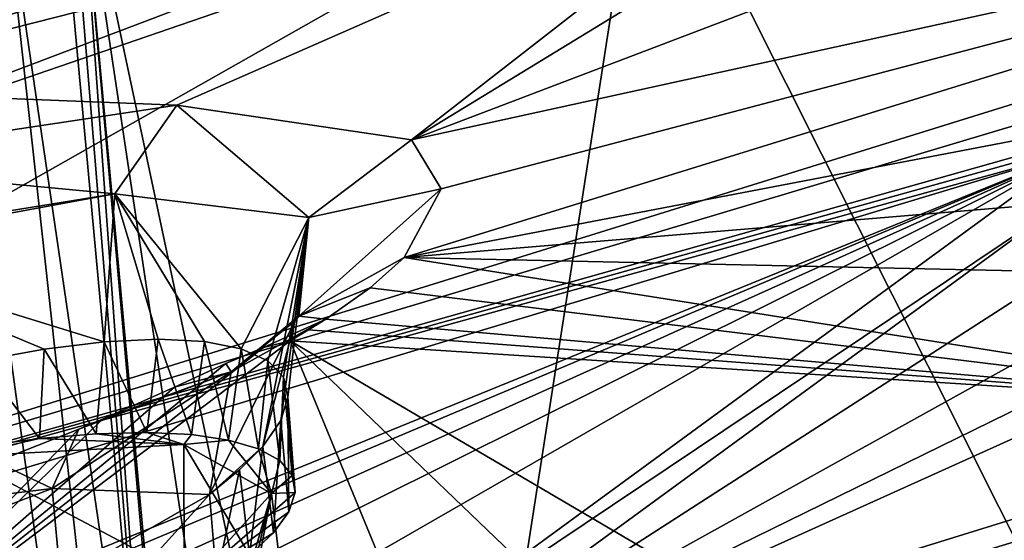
# Model space of a CAD drawing. Header units: metres. Extents: x -147 to 294, y -23 to 81.
# Tile 645 of 656: x 263.85 to 268.65, y 20.3 to 22.83. Entities that reach past the tile are written whole.
import ezdxf

# ---------------------------------------------------------------- set-up
doc = ezdxf.new("R2010")
doc.units = ezdxf.units.M
doc.layers.add('solid_AVA_153', color=7, linetype='CONTINUOUS')

msp = doc.modelspace()

# ---------------------------------------------------------------- linework, layer by layer
at = {"layer": 'solid_AVA_153'}
for points in [[(269.839508, 22.78021, 188.959213), (266.184479, 23.344116, 184.17128), (275.073944, 26.893671, 181.479767)], [(266.891571, 23.903015, 265.089081), (274.224762, 25.604277, 261.007599), (272.774292, 12.198071, 259.966278)], [(273.298553, 25.552353, 267.087738), (264.135406, 23.715706, 270.839142), (266.333405, 13.36541, 267.465149)], [(273.298553, 25.552353, 267.087738), (266.333405, 13.36541, 267.465149), (274.871796, 15.161433, 263.687531)], [(258.883759, 21.690151, 191.341583), (268.044373, 24.490164, 189.847351), (259.088226, 22.648216, 188.394867)], [(267.933838, 24.39139, 190.064087), (268.044373, 24.490164, 189.847351), (258.883759, 21.690151, 191.341583)], [(268.044373, 24.490164, 189.847351), (258.893951, 23.230223, 186.450562), (259.088226, 22.648216, 188.394867)], [(267.843414, 24.297905, 190.284912), (267.933838, 24.39139, 190.064087), (258.883759, 21.690151, 191.341583)], [(267.758575, 24.187683, 190.566498), (267.843414, 24.297905, 190.284912), (258.883759, 21.690151, 191.341583)], [(267.703278, 24.083656, 190.856491), (267.758575, 24.187683, 190.566498), (258.883759, 21.690151, 191.341583)], [(262.637115, 22.495651, 191.669479), (267.703278, 24.083656, 190.856491), (258.883759, 21.690151, 191.341583)], [(267.738251, 23.789549, 191.858261), (267.703278, 24.083656, 190.856491), (262.637115, 22.495651, 191.669479)], [(266.891571, 23.903015, 265.089081), (264.811951, 10.554572, 263.353302), (263.438324, 23.300636, 266.270386)], [(266.891571, 23.903015, 265.089081), (272.774292, 12.198071, 259.966278), (264.811951, 10.554572, 263.353302)], [(264.611053, 22.416746, 193.630249), (267.738251, 23.789549, 191.858261), (262.637115, 22.495651, 191.669479)], [(264.611053, 22.416746, 193.630249), (265.756775, 22.24744, 195.237427), (267.738251, 23.789549, 191.858261)], [(265.756775, 22.24744, 195.237427), (268.013641, 23.626305, 192.656555), (267.738251, 23.789549, 191.858261)], [(264.521393, 18.387419, 269.463074), (264.031616, 23.701443, 270.866974), (263.750458, 23.655033, 270.940002)], [(264.084015, 23.708515, 270.852905), (264.031616, 23.701443, 270.866974), (264.521393, 18.387419, 269.463074)], [(264.084015, 23.708515, 270.852905), (264.521393, 18.387419, 269.463074), (264.135406, 23.715706, 270.839142)], [(264.624603, 18.403021, 269.434723), (264.135406, 23.715706, 270.839142), (264.521393, 18.387419, 269.463074)], [(264.135406, 23.715706, 270.839142), (265.708221, 13.256373, 267.646484), (266.333405, 13.36541, 267.465149)], [(264.135406, 23.715706, 270.839142), (265.080933, 13.149952, 267.816833), (265.708221, 13.256373, 267.646484)], [(264.624603, 18.403021, 269.434723), (265.080933, 13.149952, 267.816833), (264.135406, 23.715706, 270.839142)], [(264.907288, 13.120273, 267.862946), (263.750458, 23.655033, 270.940002), (263.469086, 23.608601, 271.012054)], [(264.907288, 13.120273, 267.862946), (264.521393, 18.387419, 269.463074), (263.750458, 23.655033, 270.940002)], [(250.906952, 11.006205, 270.554932), (264.907288, 13.120273, 267.862946), (263.469086, 23.608601, 271.012054)], [(265.900879, 22.009106, 196.193085), (265.72113, 21.674335, 197.194031), (271.95636, 23.607012, 196.610031)], [(271.595459, 22.799112, 199.07074), (271.95636, 23.607012, 196.610031), (265.72113, 21.674335, 197.194031)], [(265.756775, 22.24744, 195.237427), (269.239166, 23.574642, 193.993942), (268.013641, 23.626305, 192.656555)], [(265.756775, 22.24744, 195.237427), (271.95636, 23.607012, 196.610031), (269.239166, 23.574642, 193.993942)], [(265.756775, 22.24744, 195.237427), (265.900879, 22.009106, 196.193085), (271.95636, 23.607012, 196.610031)], [(259.543182, 19.582916, 190.675995), (262.318481, 22.016523, 185.119232), (266.184479, 23.344116, 184.17128)], [(269.839508, 22.78021, 188.959213), (259.543182, 19.582916, 190.675995), (266.184479, 23.344116, 184.17128)], [(265.00885, 23.035645, 184.156921), (266.184479, 23.344116, 184.17128), (262.318481, 22.016523, 185.119232)], [(262.818268, 23.203209, 266.442444), (263.438324, 23.300636, 266.270386), (264.193848, 10.449084, 263.523285)], [(263.438324, 23.300636, 266.270386), (264.811951, 10.554572, 263.353302), (264.193848, 10.449084, 263.523285)], [(262.818268, 23.203209, 266.442444), (264.193848, 10.449084, 263.523285), (263.573669, 10.345007, 263.686401)], [(263.229004, 23.140499, 182.521545), (263.88205, 22.951876, 183.546082), (262.318481, 22.016523, 185.119232)], [(263.88205, 22.951876, 183.546082), (265.00885, 23.035645, 184.156921), (262.318481, 22.016523, 185.119232)], [(269.378174, 22.520929, 189.369202), (259.543182, 19.582916, 190.675995), (269.839508, 22.78021, 188.959213)], [(270.523407, 22.074211, 200.538605), (271.595459, 22.799112, 199.07074), (265.72113, 21.674335, 197.194031)], [(269.060028, 22.26753, 189.898773), (259.543182, 19.582916, 190.675995), (269.378174, 22.520929, 189.369202)], [(262.729248, 22.134155, 192.958191), (264.611053, 22.416746, 193.630249), (262.637115, 22.495651, 191.669479)], [(264.309265, 21.984245, 194.035324), (264.611053, 22.416746, 193.630249), (262.729248, 22.134155, 192.958191)], [(264.309265, 21.984245, 194.035324), (265.256104, 21.868755, 195.34407), (264.611053, 22.416746, 193.630249)], [(265.256104, 21.868755, 195.34407), (265.756775, 22.24744, 195.237427), (264.611053, 22.416746, 193.630249)], [(269.024414, 22.228983, 189.99176), (259.543182, 19.582916, 190.675995), (269.060028, 22.26753, 189.898773)], [(265.256104, 21.868755, 195.34407), (265.900879, 22.009106, 196.193085), (265.756775, 22.24744, 195.237427)], [(268.993256, 22.191204, 190.086533), (259.118866, 19.217171, 191.572495), (259.543182, 19.582916, 190.675995)], [(262.283356, 19.459846, 193.293381), (259.118866, 19.217171, 191.572495), (268.993256, 22.191204, 190.086533)], [(269.024414, 22.228983, 189.99176), (268.993256, 22.191204, 190.086533), (259.543182, 19.582916, 190.675995)], [(263.050537, 19.691769, 193.150208), (262.283356, 19.459846, 193.293381), (268.993256, 22.191204, 190.086533)], [(263.783081, 19.845358, 193.254181), (263.050537, 19.691769, 193.150208), (268.993256, 22.191204, 190.086533)], [(264.427246, 19.919773, 193.559875), (263.783081, 19.845358, 193.254181), (268.993256, 22.191204, 190.086533)], [(265.022827, 19.909767, 194.118988), (264.427246, 19.919773, 193.559875), (268.993256, 22.191204, 190.086533)], [(265.517273, 19.649229, 195.460876), (265.022827, 19.909767, 194.118988), (268.993256, 22.191204, 190.086533)], [(265.517273, 19.649229, 195.460876), (268.993256, 22.191204, 190.086533), (268.908722, 21.923119, 190.889359)], [(264.309265, 21.984245, 194.035324), (262.729248, 22.134155, 192.958191), (262.806152, 21.742943, 193.507904)], [(270.575897, 21.569271, 202.441559), (270.523407, 22.074211, 200.538605), (265.72113, 21.674335, 197.194031)], [(265.206177, 21.388281, 196.891403), (265.72113, 21.674335, 197.194031), (265.900879, 22.009106, 196.193085)], [(265.256104, 21.868755, 195.34407), (265.206177, 21.388281, 196.891403), (265.900879, 22.009106, 196.193085)], [(264.309265, 21.984245, 194.035324), (262.806152, 21.742943, 193.507904), (262.813538, 21.709438, 193.530228)], [(264.256378, 21.26335, 194.132553), (264.309265, 21.984245, 194.035324), (262.813538, 21.709438, 193.530228)], [(264.256378, 21.26335, 194.132553), (264.520416, 21.276226, 194.368546), (264.309265, 21.984245, 194.035324)], [(264.925751, 21.229412, 194.942871), (265.256104, 21.868755, 195.34407), (264.309265, 21.984245, 194.035324)], [(264.746155, 21.265018, 194.641922), (264.925751, 21.229412, 194.942871), (264.309265, 21.984245, 194.035324)], [(264.520416, 21.276226, 194.368546), (264.746155, 21.265018, 194.641922), (264.309265, 21.984245, 194.035324)], [(265.2099, 19.222033, 196.672348), (268.908722, 21.923119, 190.889359), (269.125488, 21.741301, 191.694061)], [(265.2099, 19.222033, 196.672348), (265.517273, 19.649229, 195.460876), (268.908722, 21.923119, 190.889359)], [(264.925751, 21.229412, 194.942871), (265.055298, 21.171158, 195.263885), (265.256104, 21.868755, 195.34407)], [(265.031006, 20.753332, 196.581726), (265.187225, 21.363977, 196.874954), (265.256104, 21.868755, 195.34407)], [(265.119141, 20.880178, 196.2659), (265.031006, 20.753332, 196.581726), (265.256104, 21.868755, 195.34407)], [(265.055298, 21.171158, 195.263885), (265.131866, 21.092001, 195.598267), (265.256104, 21.868755, 195.34407)], [(265.15329, 20.99415, 195.935242), (265.119141, 20.880178, 196.2659), (265.256104, 21.868755, 195.34407)], [(265.131866, 21.092001, 195.598267), (265.15329, 20.99415, 195.935242), (265.256104, 21.868755, 195.34407)], [(265.187225, 21.363977, 196.874954), (265.206177, 21.388281, 196.891403), (265.256104, 21.868755, 195.34407)], [(265.2099, 19.222033, 196.672348), (270.312927, 21.722305, 192.890991), (271.126801, 21.890724, 193.120529)], [(272.420959, 21.426838, 196.01593), (265.2099, 19.222033, 196.672348), (271.126801, 21.890724, 193.120529)], [(265.2099, 19.222033, 196.672348), (269.125488, 21.741301, 191.694061), (269.624786, 21.671305, 192.400116)], [(265.2099, 19.222033, 196.672348), (269.624786, 21.671305, 192.400116), (270.312927, 21.722305, 192.890991)], [(263.965149, 21.228136, 193.941925), (264.256378, 21.26335, 194.132553), (262.813538, 21.709438, 193.530228)], [(263.650726, 21.171522, 193.797638), (263.965149, 21.228136, 193.941925), (262.813538, 21.709438, 193.530228)], [(265.554565, 21.526415, 197.558594), (265.72113, 21.674335, 197.194031), (265.206177, 21.388281, 196.891403)], [(265.554565, 21.526415, 197.558594), (270.41391, 20.931284, 204.653061), (265.72113, 21.674335, 197.194031)], [(270.575897, 21.569271, 202.441559), (265.72113, 21.674335, 197.194031), (270.41391, 20.931284, 204.653061)], [(265.554565, 21.526415, 197.558594), (265.206177, 21.388281, 196.891403), (265.338531, 21.374126, 197.894394)], [(265.554565, 21.526415, 197.558594), (265.338531, 21.374126, 197.894394), (270.41391, 20.931284, 204.653061)], [(266.646515, 17.703596, 203.571381), (265.2099, 19.222033, 196.672348), (272.420959, 21.426838, 196.01593)], [(267.33017, 17.8174, 203.835388), (266.646515, 17.703596, 203.571381), (272.420959, 21.426838, 196.01593)], [(268.302734, 17.816107, 204.851273), (267.33017, 17.8174, 203.835388), (272.420959, 21.426838, 196.01593)], [(268.535065, 17.700119, 205.543686), (268.302734, 17.816107, 204.851273), (272.420959, 21.426838, 196.01593)], [(268.535065, 17.700119, 205.543686), (272.420959, 21.426838, 196.01593), (271.658966, 19.918604, 200.573853)], [(264.876587, 21.11652, 197.422485), (265.206177, 21.388281, 196.891403), (265.187225, 21.363977, 196.874954)], [(264.876587, 21.11652, 197.422485), (265.338531, 21.374126, 197.894394), (265.206177, 21.388281, 196.891403)], [(264.770233, 20.519564, 197.05513), (265.187225, 21.363977, 196.874954), (265.031006, 20.753332, 196.581726)], [(264.770233, 20.519564, 197.05513), (264.876587, 21.11652, 197.422485), (265.187225, 21.363977, 196.874954)], [(264.876587, 21.11652, 197.422485), (265.034576, 21.235361, 198.078979), (265.338531, 21.374126, 197.894394)], [(265.338531, 21.374126, 197.894394), (265.034576, 21.235361, 198.078979), (265.163971, 21.268909, 198.104111)], [(265.253937, 21.321554, 198.00148), (265.338531, 21.374126, 197.894394), (265.163971, 21.268909, 198.104111)], [(265.253937, 21.321554, 198.00148), (270.41391, 20.931284, 204.653061), (265.338531, 21.374126, 197.894394)], [(265.253937, 21.321554, 198.00148), (265.163971, 21.268909, 198.104111), (270.41391, 20.931284, 204.653061)], [(265.163971, 21.268909, 198.104111), (262.854828, 19.522446, 200.982193), (265.847443, 19.610678, 203.855408)], [(265.163971, 21.268909, 198.104111), (265.034576, 21.235361, 198.078979), (262.854828, 19.522446, 200.982193)], [(265.034576, 21.235361, 198.078979), (264.850891, 21.157295, 198.130493), (262.854828, 19.522446, 200.982193)], [(264.218781, 20.81559, 193.981766), (264.256378, 21.26335, 194.132553), (263.965149, 21.228136, 193.941925)], [(264.218781, 20.81559, 193.981766), (264.465088, 20.82173, 194.177231), (264.256378, 21.26335, 194.132553)], [(264.465088, 20.82173, 194.177231), (264.520416, 21.276226, 194.368546), (264.256378, 21.26335, 194.132553)], [(264.465088, 20.82173, 194.177231), (264.682434, 20.811192, 194.405518), (264.520416, 21.276226, 194.368546)], [(264.682434, 20.811192, 194.405518), (264.746155, 21.265018, 194.641922), (264.520416, 21.276226, 194.368546)], [(264.682434, 20.811192, 194.405518), (264.864044, 20.784573, 194.658325), (264.746155, 21.265018, 194.641922)], [(264.864044, 20.784573, 194.658325), (264.925751, 21.229412, 194.942871), (264.746155, 21.265018, 194.641922)], [(264.876587, 21.11652, 197.422485), (264.850891, 21.157295, 198.130493), (265.034576, 21.235361, 198.078979)], [(265.163971, 21.268909, 198.104111), (266.645752, 19.848188, 203.968216), (267.350769, 19.984116, 204.314438)], [(270.41391, 20.931284, 204.653061), (265.163971, 21.268909, 198.104111), (267.350769, 19.984116, 204.314438)], [(265.163971, 21.268909, 198.104111), (265.847443, 19.610678, 203.855408), (266.645752, 19.848188, 203.968216)], [(263.942444, 20.792692, 193.818619), (263.965149, 21.228136, 193.941925), (263.650726, 21.171522, 193.797638)], [(263.942444, 20.792692, 193.818619), (264.218781, 20.81559, 193.981766), (263.965149, 21.228136, 193.941925)], [(264.864044, 20.784573, 194.658325), (265.010132, 20.741714, 194.936325), (264.925751, 21.229412, 194.942871)], [(265.010132, 20.741714, 194.936325), (265.055298, 21.171158, 195.263885), (264.925751, 21.229412, 194.942871)], [(264.850891, 21.157295, 198.130493), (264.600922, 21.042652, 198.224625), (262.854828, 19.522446, 200.982193)], [(263.648254, 20.753719, 193.696274), (263.942444, 20.792692, 193.818619), (263.650726, 21.171522, 193.797638)], [(264.876587, 21.11652, 197.422485), (264.600922, 21.042652, 198.224625), (264.850891, 21.157295, 198.130493)], [(265.010132, 20.741714, 194.936325), (265.113495, 20.68442, 195.226715), (265.055298, 21.171158, 195.263885)], [(265.113495, 20.68442, 195.226715), (265.131866, 21.092001, 195.598267), (265.055298, 21.171158, 195.263885)], [(264.002838, 20.548792, 197.906723), (264.13327, 20.83725, 198.374817), (264.876587, 21.11652, 197.422485)], [(264.002838, 20.548792, 197.906723), (264.876587, 21.11652, 197.422485), (264.770233, 20.519564, 197.05513)], [(264.876587, 21.11652, 197.422485), (264.13327, 20.83725, 198.374817), (264.248596, 20.885979, 198.343292)], [(264.876587, 21.11652, 197.422485), (264.248596, 20.885979, 198.343292), (264.600922, 21.042652, 198.224625)], [(265.113495, 20.68442, 195.226715), (265.17392, 20.612312, 195.530533), (265.131866, 21.092001, 195.598267)], [(265.17392, 20.612312, 195.530533), (265.15329, 20.99415, 195.935242), (265.131866, 21.092001, 195.598267)], [(264.600922, 21.042652, 198.224625), (264.248596, 20.885979, 198.343292), (262.854828, 19.522446, 200.982193)], [(265.158478, 20.434278, 196.134811), (265.119141, 20.880178, 196.2659), (265.15329, 20.99415, 195.935242)], [(265.18924, 20.528952, 195.833466), (265.158478, 20.434278, 196.134811), (265.15329, 20.99415, 195.935242)], [(265.17392, 20.612312, 195.530533), (265.18924, 20.528952, 195.833466), (265.15329, 20.99415, 195.935242)], [(270.41391, 20.931284, 204.653061), (267.350769, 19.984116, 204.314438), (268.289063, 19.953119, 205.507217)], [(270.41391, 20.931284, 204.653061), (268.356628, 19.538996, 207.044357), (267.485138, 18.91654, 208.217545)], [(272.455933, 20.260096, 209.629959), (270.41391, 20.931284, 204.653061), (267.485138, 18.91654, 208.217545)], [(270.41391, 20.931284, 204.653061), (268.289063, 19.953119, 205.507217), (268.356628, 19.538996, 207.044357)], [(264.248596, 20.885979, 198.343292), (264.13327, 20.83725, 198.374817), (262.854828, 19.522446, 200.982193)], [(265.083771, 20.331926, 196.423904), (265.031006, 20.753332, 196.581726), (265.119141, 20.880178, 196.2659)], [(265.158478, 20.434278, 196.134811), (265.083771, 20.331926, 196.423904), (265.119141, 20.880178, 196.2659)], [(264.13327, 20.83725, 198.374817), (263.728577, 20.677864, 198.452454), (262.854828, 19.522446, 200.982193)], [(264.002838, 20.548792, 197.906723), (263.728577, 20.677864, 198.452454), (264.13327, 20.83725, 198.374817)], [(264.644989, 20.76313, 194.536896), (264.218781, 20.81559, 193.981766), (263.942444, 20.792692, 193.818619)], [(264.644989, 20.76313, 194.536896), (264.465088, 20.82173, 194.177231), (264.218781, 20.81559, 193.981766)], [(264.644989, 20.76313, 194.536896), (264.682434, 20.811192, 194.405518), (264.465088, 20.82173, 194.177231)], [(264.644989, 20.76313, 194.536896), (264.864044, 20.784573, 194.658325), (264.682434, 20.811192, 194.405518)], [(263.554565, 20.704386, 193.78331), (263.942444, 20.792692, 193.818619), (263.648254, 20.753719, 193.696274)], [(263.554565, 20.704386, 193.78331), (264.644989, 20.76313, 194.536896), (263.942444, 20.792692, 193.818619)], [(264.648163, 20.12558, 194.284119), (264.644989, 20.76313, 194.536896), (263.554565, 20.704386, 193.78331)], [(264.644989, 20.76313, 194.536896), (265.074188, 20.523909, 195.746613), (264.864044, 20.784573, 194.658325)], [(265.144501, 19.924683, 195.429276), (265.074188, 20.523909, 195.746613), (264.644989, 20.76313, 194.536896)], [(265.144501, 19.924683, 195.429276), (264.644989, 20.76313, 194.536896), (264.648163, 20.12558, 194.284119)], [(264.917725, 20.639011, 196.828247), (264.770233, 20.519564, 197.05513), (265.031006, 20.753332, 196.581726)], [(265.074188, 20.523909, 195.746613), (265.010132, 20.741714, 194.936325), (264.864044, 20.784573, 194.658325)], [(264.965881, 20.223736, 196.69516), (264.917725, 20.639011, 196.828247), (265.031006, 20.753332, 196.581726)], [(265.083771, 20.331926, 196.423904), (264.965881, 20.223736, 196.69516), (265.031006, 20.753332, 196.581726)], [(264.648163, 20.12558, 194.284119), (263.554565, 20.704386, 193.78331), (263.578796, 20.033756, 193.599747)], [(265.074188, 20.523909, 195.746613), (265.113495, 20.68442, 195.226715), (265.010132, 20.741714, 194.936325)], [(264.002838, 20.548792, 197.906723), (262.930237, 20.418783, 198.449097), (263.728577, 20.677864, 198.452454)], [(265.074188, 20.523909, 195.746613), (265.17392, 20.612312, 195.530533), (265.113495, 20.68442, 195.226715)], [(264.804504, 20.109005, 196.950882), (264.770233, 20.519564, 197.05513), (264.917725, 20.639011, 196.828247)], [(264.965881, 20.223736, 196.69516), (264.804504, 20.109005, 196.950882), (264.917725, 20.639011, 196.828247)], [(265.074188, 20.523909, 195.746613), (265.18924, 20.528952, 195.833466), (265.17392, 20.612312, 195.530533)], [(264.002838, 20.548792, 197.906723), (263.004028, 20.16712, 198.039703), (262.930237, 20.418783, 198.449097)], [(264.002838, 20.548792, 197.906723), (264.044556, 20.104017, 197.625244), (263.004028, 20.16712, 198.039703)], [(264.002838, 20.548792, 197.906723), (264.770233, 20.519564, 197.05513), (264.044556, 20.104017, 197.625244)], [(264.081238, 19.757345, 197.535202), (264.044556, 20.104017, 197.625244), (264.770233, 20.519564, 197.05513)], [(264.081238, 19.757345, 197.535202), (264.770233, 20.519564, 197.05513), (264.804504, 20.109005, 196.950882)], [(264.673157, 20.081654, 196.927475), (265.158478, 20.434278, 196.134811), (265.18924, 20.528952, 195.833466)], [(265.074188, 20.523909, 195.746613), (264.673157, 20.081654, 196.927475), (265.18924, 20.528952, 195.833466)], [(264.752472, 19.41753, 196.777069), (264.673157, 20.081654, 196.927475), (265.074188, 20.523909, 195.746613)], [(264.819366, 19.462172, 196.688721), (264.752472, 19.41753, 196.777069), (265.074188, 20.523909, 195.746613)], [(264.819366, 19.462172, 196.688721), (265.074188, 20.523909, 195.746613), (264.881042, 19.506737, 196.595703)], [(265.144501, 19.924683, 195.429276), (264.881042, 19.506737, 196.595703), (265.074188, 20.523909, 195.746613)], [(264.673157, 20.081654, 196.927475), (265.083771, 20.331926, 196.423904), (265.158478, 20.434278, 196.134811)], [(264.673157, 20.081654, 196.927475), (264.965881, 20.223736, 196.69516), (265.083771, 20.331926, 196.423904)]]:
    msp.add_3dface(points, dxfattribs=at)

doc.saveas('drawing.dxf')
